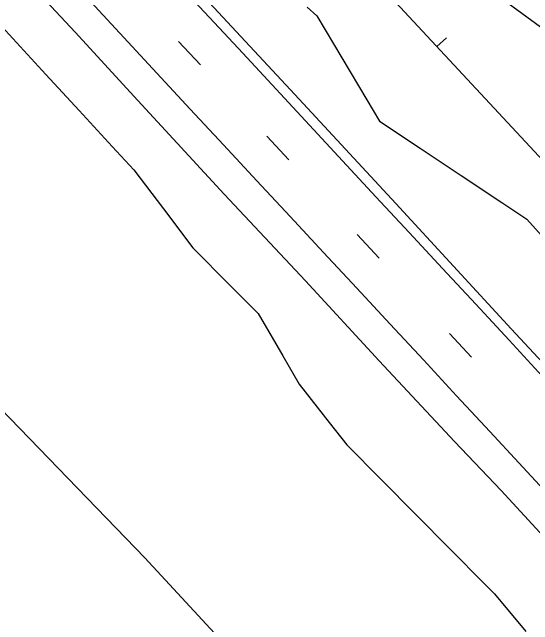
# Model space of a CAD drawing. Extents: x 2132221 to 2141942, y 535736 to 547298.
# Drawn here: x 2132641.6 to 2132801.2, y 546460.6 to 546648.4 of the extents above; entities that cross this region are included whole.
import ezdxf

# ---------------------------------------------------------------- set-up
doc = ezdxf.new("R2010")
doc.units = 0
for name, color, linetype in [('RD_EX_Fence_Other', 7, 'Continuous'), ('RD_EX_Misc', 7, 'Continuous'), ('RD_EX_Road', 7, 'Continuous'), ('RD_EX_VEG', 7, 'Continuous'), ('RD_HC_Cl', 7, 'Continuous'), ('RD_HC_Data_Tic', 7, 'Continuous')]:
    doc.layers.add(name, color=color, linetype=linetype)

msp = doc.modelspace()

# ---------------------------------------------------------------- linework, layer by layer
at = {"layer": 'RD_EX_Fence_Other'}
msp.add_lwpolyline([(2132949.86, 546240.46), (2132901.43, 546298.13), (2132873.66, 546330.82), (2132834.97, 546377.63), (2132802.21, 546416.07), (2132770, 546385.42), (2132755.5, 546401.26), (2132722.39, 546437.71), (2132682.2, 546481.11), (2132628.94, 546536.16), (2132577.77, 546591.68), (2132538.26, 546633.84)], dxfattribs=at)
at = {"layer": 'RD_EX_Misc'}
for p, q in [((2132692.58, 546639.5), (2132699.29, 546632.25)), ((2132719.62, 546610.41), (2132726.32, 546603.16)), ((2132747.36, 546580.29), (2132754.06, 546573.04)), ((2132775.65, 546549.92), (2132782.36, 546542.67))]:
    msp.add_line(p, q, dxfattribs=at)
for points in [[(2132665.52, 546651.68), (2132675.73, 546640.69), (2132685.94, 546629.7), (2132696.15, 546618.71), (2132706.36, 546607.73), (2132716.57, 546596.74), (2132726.78, 546585.75), (2132736.99, 546574.76), (2132747.2, 546563.77), (2132757.41, 546552.78), (2132767.62, 546541.79), (2132777.83, 546530.8), (2132788.04, 546519.82), (2132796.92, 546510.26), (2132807.12, 546499.26), (2132817.32, 546488.26), (2132827.52, 546477.27), (2132837.72, 546466.27), (2132847.92, 546455.27)], [(2132697.38, 546651.86), (2132702.06, 546646.82), (2132712.26, 546635.83), (2132722.47, 546624.83), (2132732.67, 546613.84), (2132742.87, 546602.84), (2132753.07, 546591.85), (2132763.28, 546580.85), (2132773.48, 546569.86), (2132783.68, 546558.86), (2132793.89, 546547.87), (2132804.09, 546536.87), (2132814.29, 546525.88), (2132824.5, 546514.88), (2132834.7, 546503.89), (2132844.9, 546492.89), (2132855.11, 546481.9), (2132865.31, 546470.9), (2132875.51, 546459.91)]]:
    msp.add_lwpolyline(points, dxfattribs=at)
at = {"layer": 'RD_EX_Road'}
for points in [[(2132558.86, 546805.33), (2132586.59, 546775.83), (2132616.52, 546743.7), (2132648.82, 546709), (2132681.31, 546673.68), (2132728.23, 546623.24), (2132759.22, 546589.75), (2132794.57, 546551.34), (2132826.29, 546517.17), (2132858.43, 546482.74), (2132892.56, 546446), (2132936.22, 546399.08), (2132963.92, 546369.17), (2132993.89, 546336.74), (2133024.93, 546303.4), (2133045.55, 546281.31), (2133079.95, 546244.07)], [(2132534.12, 546778.6), (2132550.88, 546760.69), (2132573.37, 546736.42), (2132594.17, 546714.08), (2132620.31, 546686), (2132640.1, 546664.6), (2132660.81, 546642.36), (2132680.08, 546621.37), (2132706.56, 546592.67), (2132731.48, 546566.07), (2132754.11, 546541.55), (2132777.18, 546516.84), (2132791.46, 546501.77), (2132819.98, 546470.76), (2132843.57, 546445.49), (2132869.74, 546417.29), (2132895.83, 546389.26), (2132920.66, 546362.25), (2132948.65, 546332.47), (2132974.62, 546304.38), (2133004.66, 546271.97), (2133022.43, 546252.61), (2133060.7, 546211.59)]]:
    msp.add_lwpolyline(points, dxfattribs=at)
at = {"layer": 'RD_EX_VEG'}
for points in [[(2132631.52, 546651.36), (2132641.69, 546640.34), (2132651.87, 546629.32), (2132662.05, 546618.3), (2132672.22, 546607.28), (2132678.83, 546600.13), (2132687.9, 546588.17), (2132696.96, 546576.22), (2132697.3, 546575.77), (2132707.9, 546565.16), (2132716.99, 546556.08), (2132724.48, 546543.08), (2132729.5, 546534.39), (2132738.77, 546522.6), (2132744.15, 546515.76), (2132754.71, 546505.11), (2132765.27, 546494.45), (2132775.82, 546483.8), (2132786.38, 546473.14), (2132789.44, 546470.05), (2132799, 546458.5)], [(2132732.04, 546649.95), (2132734.94, 546647.33), (2132742.61, 546634.43), (2132750.28, 546621.54), (2132754.17, 546614.99), (2132766.67, 546606.7), (2132779.17, 546598.4), (2132791.66, 546590.1), (2132799.35, 546585), (2132809.35, 546573.81), (2132812.67, 546570.1), (2132819.51, 546583.45), (2132823.62, 546591.48), (2132820.71, 546606.19), (2132818.54, 546617.13), (2132811.46, 546630.35), (2132804.65, 546643.05), (2132792.55, 546651.92)]]:
    msp.add_lwpolyline(points, dxfattribs=at)
at = {"layer": 'RD_HC_Cl'}
msp.add_line((2132442.23, 546992.78), (2135969.5, 543194.56), dxfattribs=at)
at = {"layer": 'RD_HC_Data_Tic'}
msp.add_line((2132771.8, 546637.89), (2132774.73, 546640.61), dxfattribs=at)

doc.saveas('drawing.dxf')
